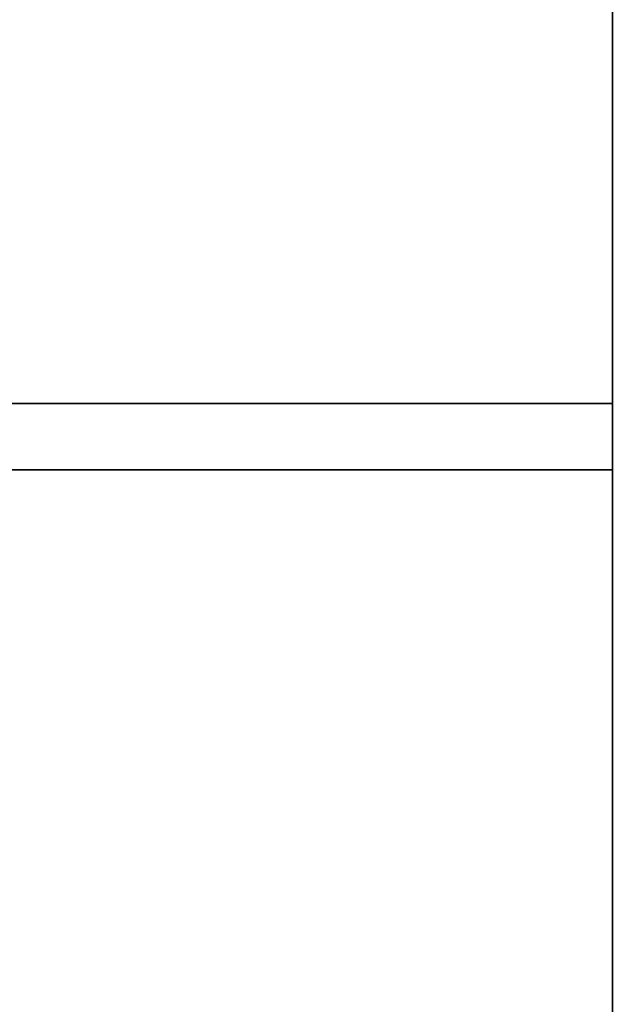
# Model space of a CAD drawing. Extents: x 248.8 to 273, y 2872.5 to 2876.7.
# Tile 645 of 656: x 272.8746 to 272.9593, y 2876.4451 to 2876.5859. Entities that reach past the tile are written whole.
import ezdxf

# ---------------------------------------------------------------- set-up
doc = ezdxf.new("R2010")
doc.units = 0
doc.header["$LTSCALE"] = 150
doc.header["$MEASUREMENT"] = 0
doc.layers.add('3DFACE_SHAPE', color=7, linetype='CONTINUOUS')

msp = doc.modelspace()

# ---------------------------------------------------------------- linework, layer by layer
at = {"layer": '3DFACE_SHAPE', "color": 13}
for points, invisible_edges in [([(272.95934, 2872.52152), (272.95934, 2876.72152), (272.75934, 2872.52152)], 2), ([(272.95934, 2876.72152), (272.75934, 2876.72152), (272.75934, 2872.52152)], 12), ([(272.75934, 2872.52152, -0.2), (272.75934, 2876.72152, -0.2), (272.95934, 2872.52152, -0.2)], 2), ([(272.75934, 2876.72152, -0.2), (272.95934, 2876.72152, -0.2), (272.95934, 2872.52152, -0.2)], 12), ([(272.86249, 2872.52152, -0.0095), (272.86249, 2876.72152, -0.0095), (272.95934, 2872.52152, -0.0095)], 2), ([(272.86249, 2876.72152, -0.0095), (272.95934, 2876.72152, -0.0095), (272.95934, 2872.52152, -0.0095)], 12), ([(272.95934, 2872.52152, -0.1905), (272.95934, 2876.72152, -0.1905), (272.86249, 2872.52152, -0.1905)], 2), ([(272.95934, 2876.72152, -0.1905), (272.86249, 2876.72152, -0.1905), (272.86249, 2872.52152, -0.1905)], 12), ([(272.95934, 2872.52152, -0.0095), (272.95934, 2876.72152, -0.0095), (272.95934, 2872.52152)], 2), ([(272.95934, 2876.72152, -0.0095), (272.95934, 2876.72152), (272.95934, 2872.52152)], 12), ([(272.95934, 2872.52152, -0.2), (272.95934, 2876.72152, -0.2), (272.95934, 2872.52152, -0.1905)], 2), ([(272.95934, 2876.72152, -0.2), (272.95934, 2876.72152, -0.1905), (272.95934, 2872.52152, -0.1905)], 12), ([(272.75934, 2876.52152, -2.5), (272.86249, 2876.53102, -2.5), (272.95934, 2876.52152, -2.5)], 3), ([(272.95934, 2876.52152, -0.2), (272.85619, 2876.53102, -0.2), (272.75934, 2876.52152, -0.2)], 3), ([(272.86249, 2876.53102, -0.2), (272.85619, 2876.53102, -0.2), (272.95934, 2876.52152, -0.2)], 15), ([(272.86249, 2876.53102, -2.5), (272.95934, 2876.53102, -2.5), (272.95934, 2876.52152, -2.5)], 12), ([(272.95934, 2876.53102, -0.2), (272.86249, 2876.53102, -0.2), (272.95934, 2876.52152, -0.2)], 2), ([(272.86249, 2876.53102, -2.5), (272.86249, 2876.53102, -0.2), (272.95934, 2876.53102, -2.5)], 2), ([(272.86249, 2876.53102, -0.2), (272.95934, 2876.53102, -0.2), (272.95934, 2876.53102, -2.5)], 12), ([(272.95934, 2876.53102, -2.5), (272.95934, 2876.53102, -0.2), (272.95934, 2876.52152, -2.5)], 2), ([(272.95934, 2876.53102, -0.2), (272.95934, 2876.52152, -0.2), (272.95934, 2876.52152, -2.5)], 12), ([(272.95934, 2876.52152, -2.5), (272.95934, 2876.52152, -0.2), (272.75934, 2876.52152, -2.5)], 2), ([(272.95934, 2876.52152, -0.2), (272.75934, 2876.52152, -0.2), (272.75934, 2876.52152, -2.5)], 12)]:
    msp.add_3dface(points, dxfattribs=dict(at, invisible_edges=invisible_edges))

doc.saveas('drawing.dxf')
